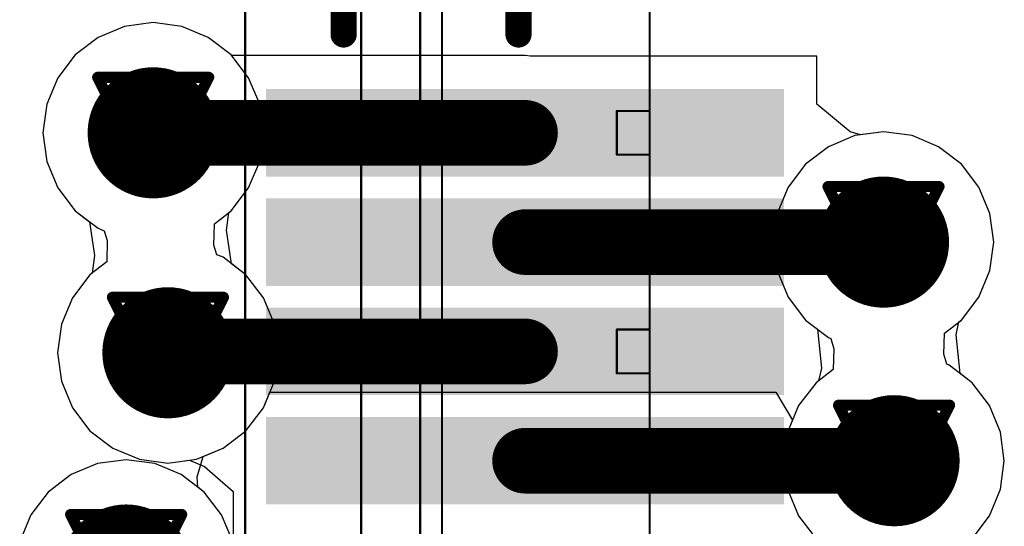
# Model space of a CAD drawing. Header units: millimetres. Extents: x 138 to 555, y 26 to 334.
# Tile 303 of 656: x 219.64 to 224.14, y 240.96 to 243.27. Entities that reach past the tile are written whole.
import ezdxf

# ---------------------------------------------------------------- set-up
doc = ezdxf.new("R2010")
doc.units = ezdxf.units.MM
for name, color, linetype in [('BottomLayer', 5, 'Continuous'), ('DrillDrawing', 1, 'Continuous'), ('Mechanical20', 56, 'Continuous'), ('Mechanical27', 56, 'Continuous'), ('MidLayer1', 16, 'Continuous'), ('MidLayer2', 76, 'Continuous'), ('MidLayer3', 90, 'Continuous'), ('MidLayer4', 156, 'Continuous'), ('MultiLayer', 9, 'Continuous'), ('TopLayer', 1, 'Continuous'), ('TopOverlay', 2, 'Continuous'), ('TopPaste', 8, 'Continuous'), ('TopSolder', 216, 'Continuous'), ('ViaHoleLayer', 16, 'Continuous')]:
    doc.layers.add(name, color=color, linetype=linetype)

# ---------------------------------------------------------------- blocks, each defined once
blk = doc.blocks.new('CON_SAMTEC_QSH_060_01_L_D_A_808')
at = {"layer": 'Mechanical20', "const_width": 0.01}
blk.add_lwpolyline([(20.85, -4.15), (-20.85, -4.15)], dxfattribs=at)
at = {"layer": 'Mechanical27', "const_width": 0.01}
for points in [[(-2, -2.3), (-18, -2.3)], [(-17.15, -2.3), (-17.35, -2.3)], [(-17.35, -2.45), (-17.35, -2.3)], [(-17.15, -2.45), (-17.15, -2.3)], [(-16.65, -2.3), (-16.85, -2.3)], [(-16.85, -2.45), (-16.85, -2.3)], [(-16.65, -2.45), (-16.65, -2.3)], [(-16.15, -2.3), (-16.35, -2.3)], [(-16.35, -2.45), (-16.35, -2.3)], [(-16.15, -2.45), (-16.15, -2.3)], [(-15.65, -2.3), (-15.85, -2.3)], [(-15.85, -2.45), (-15.85, -2.3)], [(-15.65, -2.45), (-15.65, -2.3)], [(-17.15, -2.45), (-17.35, -2.45)], [(-16.65, -2.45), (-16.85, -2.45)], [(-16.15, -2.45), (-16.35, -2.45)], [(-15.65, -2.45), (-15.85, -2.45)], [(20.35, -3.25), (-20.35, -3.25)], [(20.45, -3.35), (-20.45, -3.35)], [(20.635, -3.62), (-20.635, -3.62)]]:
    blk.add_lwpolyline(points, dxfattribs=at)
at = {"layer": 'Mechanical27', "const_width": 0.005}
for points in [[(-17.3525, -2.3, 1), (-17.3475, -2.3, 1)], [(-17.3525, -2.3, 1), (-17.3475, -2.3, 1)], [(-17.1525, -2.3, 1), (-17.1475, -2.3, 1)], [(-17.1525, -2.3, 1), (-17.1475, -2.3, 1)], [(-16.8525, -2.3, 1), (-16.8475, -2.3, 1)], [(-16.8525, -2.3, 1), (-16.8475, -2.3, 1)], [(-16.6525, -2.3, 1), (-16.6475, -2.3, 1)], [(-16.6525, -2.3, 1), (-16.6475, -2.3, 1)], [(-16.3525, -2.3, 1), (-16.3475, -2.3, 1)], [(-16.3525, -2.3, 1), (-16.3475, -2.3, 1)], [(-16.1525, -2.3, 1), (-16.1475, -2.3, 1)], [(-16.1525, -2.3, 1), (-16.1475, -2.3, 1)], [(-15.8525, -2.3, 1), (-15.8475, -2.3, 1)], [(-15.8525, -2.3, 1), (-15.8475, -2.3, 1)], [(-15.6525, -2.3, 1), (-15.6475, -2.3, 1)], [(-15.6525, -2.3, 1), (-15.6475, -2.3, 1)], [(-17.3525, -2.45, 1), (-17.3475, -2.45, 1)], [(-17.3525, -2.45, 1), (-17.3475, -2.45, 1)], [(-17.1525, -2.45, 1), (-17.1475, -2.45, 1)], [(-17.1525, -2.45, 1), (-17.1475, -2.45, 1)], [(-16.8525, -2.45, 1), (-16.8475, -2.45, 1)], [(-16.8525, -2.45, 1), (-16.8475, -2.45, 1)], [(-16.6525, -2.45, 1), (-16.6475, -2.45, 1)], [(-16.6525, -2.45, 1), (-16.6475, -2.45, 1)], [(-16.3525, -2.45, 1), (-16.3475, -2.45, 1)], [(-16.3525, -2.45, 1), (-16.3475, -2.45, 1)], [(-16.1525, -2.45, 1), (-16.1475, -2.45, 1)], [(-16.1525, -2.45, 1), (-16.1475, -2.45, 1)], [(-15.8525, -2.45, 1), (-15.8475, -2.45, 1)], [(-15.8525, -2.45, 1), (-15.8475, -2.45, 1)], [(-15.6525, -2.45, 1), (-15.6475, -2.45, 1)], [(-15.6525, -2.45, 1), (-15.6475, -2.45, 1)]]:
    blk.add_lwpolyline(points, format="xyb", close=True, dxfattribs=at)
at = {"layer": 'TopLayer'}
for points in [[(-17.1, -4.005), (-17.1, -1.735), (-17.4, -4.005), (-17.4, -1.735)], [(-16.6, -4.005), (-16.6, -1.735), (-16.9, -4.005), (-16.9, -1.735)], [(-16.1, -4.005), (-16.1, -1.735), (-16.4, -4.005), (-16.4, -1.735)], [(-15.6, -4.005), (-15.6, -1.735), (-15.9, -4.005), (-15.9, -1.735)]]:
    blk.add_solid(points, dxfattribs=at)
at = {"layer": 'TopOverlay', "const_width": 0.12}
for points in [[(-17.7, -2.9), (-20, -2.9)], [(-17.7, -3.7), (-20.725, -3.7)]]:
    blk.add_lwpolyline(points, dxfattribs=at)
at = {"layer": 'TopOverlay', "const_width": 0.06}
for points in [[(-17.73, -2.9, 1), (-17.67, -2.9, 1)], [(-17.73, -3.7, 1), (-17.67, -3.7, 1)]]:
    blk.add_lwpolyline(points, format="xyb", close=True, dxfattribs=at)
at = {"layer": 'TopPaste'}
for points in [[(-17.1, -4.005), (-17.1, -1.735), (-17.4, -4.005), (-17.4, -1.735)], [(-16.6, -4.005), (-16.6, -1.735), (-16.9, -4.005), (-16.9, -1.735)], [(-16.1, -4.005), (-16.1, -1.735), (-16.4, -4.005), (-16.4, -1.735)], [(-15.6, -4.005), (-15.6, -1.735), (-15.9, -4.005), (-15.9, -1.735)]]:
    blk.add_solid(points, dxfattribs=at)
at = {"layer": 'TopSolder'}
for points in [[(-17.05, -4.055), (-17.05, -1.685), (-17.45, -4.055), (-17.45, -1.685)], [(-16.55, -4.055), (-16.55, -1.685), (-16.95, -4.055), (-16.95, -1.685)], [(-16.05, -4.055), (-16.05, -1.685), (-16.45, -4.055), (-16.45, -1.685)], [(-15.55, -4.055), (-15.55, -1.685), (-15.95, -4.055), (-15.95, -1.685)]]:
    blk.add_solid(points, dxfattribs=at)

msp = doc.modelspace()

# ---------------------------------------------------------------- linework, layer by layer
at = {"layer": 'BottomLayer'}
for p, q in [((220.1189, 243.2445), (219.9972, 243.1942)), ((220.2494, 243.2617), (220.1189, 243.2445)), ((220.3799, 243.2445), (220.2494, 243.2617)), ((220.5016, 243.1942), (220.3799, 243.2445)), ((219.9972, 243.1942), (219.8928, 243.114)), ((220.606, 243.114), (220.5016, 243.1942)), ((219.8928, 243.114), (219.8126, 243.0096)), ((220.6861, 243.0096), (220.606, 243.114)), ((219.8126, 243.0096), (219.7623, 242.8879)), ((220.7365, 242.8879), (220.6861, 243.0096)), ((219.7623, 242.8879), (219.7451, 242.7574)), ((220.7537, 242.7574), (220.7365, 242.8879)), ((219.7451, 242.7574), (219.7623, 242.6269)), ((220.7365, 242.6269), (220.7537, 242.7574)), ((223.4596, 242.7445), (223.338, 242.6941)), ((223.5902, 242.7617), (223.4596, 242.7445)), ((223.7207, 242.7445), (223.5902, 242.7617)), ((223.8423, 242.6941), (223.7207, 242.7445)), ((223.338, 242.6941), (223.2336, 242.614)), ((223.9468, 242.614), (223.8423, 242.6941)), ((219.7623, 242.6269), (219.8126, 242.5053)), ((220.6861, 242.5053), (220.7365, 242.6269)), ((223.2336, 242.614), (223.1534, 242.5095)), ((224.0269, 242.5095), (223.9468, 242.614)), ((219.8126, 242.5053), (219.8928, 242.4008)), ((220.606, 242.4008), (220.6861, 242.5053)), ((223.1534, 242.5095), (223.103, 242.3879)), ((224.0773, 242.3879), (224.0269, 242.5095)), ((219.8928, 242.4008), (219.9581, 242.3507)), ((220.5853, 242.3117), (220.596, 242.3932)), ((220.596, 242.3932), (220.606, 242.4008)), ((223.103, 242.3879), (223.0858, 242.2574)), ((224.0945, 242.2574), (224.0773, 242.3879)), ((219.9581, 242.3507), (219.9809, 242.1969)), ((220.608, 242.1579), (220.5853, 242.3117)), ((223.0858, 242.2574), (223.103, 242.1269)), ((224.0773, 242.1269), (224.0945, 242.2574)), ((219.9809, 242.1969), (219.9701, 242.1154)), ((220.6733, 242.1078), (220.608, 242.1579)), ((219.9601, 242.1078), (219.88, 242.0033)), ((219.9701, 242.1154), (219.9601, 242.1078)), ((220.7535, 242.0033), (220.6733, 242.1078)), ((223.103, 242.1269), (223.1534, 242.0052)), ((224.0269, 242.0052), (224.0773, 242.1269)), ((219.88, 242.0033), (219.8296, 241.8817)), ((220.8039, 241.8817), (220.7535, 242.0033)), ((223.1534, 242.0052), (223.2336, 241.9008)), ((223.9468, 241.9008), (224.0269, 242.0052)), ((219.8296, 241.8817), (219.8124, 241.7512)), ((220.821, 241.7512), (220.8039, 241.8817)), ((223.2336, 241.9008), (223.2879, 241.8591)), ((223.9221, 241.8333), (223.9354, 241.8921)), ((223.9354, 241.8921), (223.9468, 241.9008)), ((223.2879, 241.8591), (223.3065, 241.6815)), ((223.9407, 241.6557), (223.9221, 241.8333)), ((219.8124, 241.7512), (219.8296, 241.6206)), ((220.8039, 241.6206), (220.821, 241.7512)), ((223.3065, 241.6815), (223.2932, 241.6227)), ((223.9951, 241.614), (223.9407, 241.6557)), ((219.8296, 241.6206), (219.88, 241.499)), ((220.7535, 241.499), (220.8039, 241.6206)), ((223.2819, 241.614), (223.2017, 241.5095)), ((223.2932, 241.6227), (223.2819, 241.614)), ((224.0752, 241.5095), (223.9951, 241.614)), ((223.2017, 241.5095), (223.1513, 241.3879)), ((224.1256, 241.3879), (224.0752, 241.5095)), ((219.88, 241.499), (219.9601, 241.3946)), ((220.6733, 241.3946), (220.7535, 241.499)), ((219.9601, 241.3946), (220.0646, 241.3144)), ((220.5689, 241.3144), (220.6733, 241.3946)), ((223.1513, 241.3879), (223.1342, 241.2574)), ((224.1428, 241.2574), (224.1256, 241.3879)), ((220.0646, 241.3144), (220.1862, 241.264)), ((220.4473, 241.264), (220.5689, 241.3144)), ((220.1862, 241.264), (220.3167, 241.2469)), ((220.3167, 241.2469), (220.4473, 241.264)), ((223.1342, 241.2574), (223.1513, 241.1269)), ((224.1256, 241.1269), (224.1428, 241.2574)), ((223.1513, 241.1269), (223.2017, 241.0052)), ((224.0752, 241.0052), (224.1256, 241.1269)), ((223.2017, 241.0052), (223.2819, 240.9008)), ((223.9951, 240.9008), (224.0752, 241.0052))]:
    msp.add_line(p, q, dxfattribs=at)
at = {"layer": 'BottomLayer', "const_width": 0.3}
for points in [[(220.0994, 242.7574, 1), (220.3994, 242.7574, 1)], [(223.4402, 242.2574, 1), (223.7402, 242.2574, 1)], [(220.1667, 241.7512, 1), (220.4667, 241.7512, 1)], [(223.4885, 241.2574, 1), (223.7885, 241.2574, 1)], [(219.9758, 240.7574, 1), (220.2758, 240.7574, 1)]]:
    msp.add_lwpolyline(points, format="xyb", close=True, dxfattribs=at)
at = {"layer": 'DrillDrawing', "const_width": 0.0508}
for points in [[(219.9954, 243.0114), (220.5034, 243.0114)], [(219.9954, 243.0114), (220.2494, 242.5034)], [(220.2494, 242.5034), (220.5034, 243.0114)], [(220.097, 242.9098), (220.4018, 242.9098)], [(220.097, 242.9098), (220.2494, 242.605)], [(220.2494, 242.605), (220.4018, 242.9098)], [(223.3362, 242.5114), (223.8442, 242.5114)], [(223.3362, 242.5114), (223.5902, 242.0034)], [(223.5902, 242.0034), (223.8442, 242.5114)], [(223.4378, 242.4098), (223.7426, 242.4098)], [(223.4378, 242.4098), (223.5902, 242.105)], [(223.5902, 242.105), (223.7426, 242.4098)], [(220.0627, 242.0052), (220.5707, 242.0052)], [(220.0627, 242.0052), (220.3167, 241.4972)], [(220.3167, 241.4972), (220.5707, 242.0052)], [(220.1643, 241.9036), (220.4691, 241.9036)], [(220.1643, 241.9036), (220.3167, 241.5988)], [(220.3167, 241.5988), (220.4691, 241.9036)], [(223.3845, 241.5114), (223.8925, 241.5114)], [(223.3845, 241.5114), (223.6385, 241.0034)], [(223.6385, 241.0034), (223.8925, 241.5114)], [(223.4861, 241.4098), (223.7909, 241.4098)], [(223.4861, 241.4098), (223.6385, 241.105)], [(223.6385, 241.105), (223.7909, 241.4098)], [(219.8718, 241.0114), (220.3798, 241.0114)], [(219.8718, 241.0114), (220.1258, 240.5034)], [(220.1258, 240.5034), (220.3798, 241.0114)]]:
    msp.add_lwpolyline(points, dxfattribs=at)
at = {"layer": 'DrillDrawing', "const_width": 0.0254}
for points in [[(219.9827, 243.0114, 1), (220.0081, 243.0114, 1)], [(219.9827, 243.0114, 1), (220.0081, 243.0114, 1)], [(220.4907, 243.0114, 1), (220.5161, 243.0114, 1)], [(220.4907, 243.0114, 1), (220.5161, 243.0114, 1)], [(220.0843, 242.9098, 1), (220.1097, 242.9098, 1)], [(220.0843, 242.9098, 1), (220.1097, 242.9098, 1)], [(220.3891, 242.9098, 1), (220.4145, 242.9098, 1)], [(220.3891, 242.9098, 1), (220.4145, 242.9098, 1)], [(220.2367, 242.605, 1), (220.2621, 242.605, 1)], [(220.2367, 242.605, 1), (220.2621, 242.605, 1)], [(220.2367, 242.5034, 1), (220.2621, 242.5034, 1)], [(220.2367, 242.5034, 1), (220.2621, 242.5034, 1)], [(223.3235, 242.5114, 1), (223.3489, 242.5114, 1)], [(223.3235, 242.5114, 1), (223.3489, 242.5114, 1)], [(223.8315, 242.5114, 1), (223.8569, 242.5114, 1)], [(223.8315, 242.5114, 1), (223.8569, 242.5114, 1)], [(223.4251, 242.4098, 1), (223.4505, 242.4098, 1)], [(223.4251, 242.4098, 1), (223.4505, 242.4098, 1)], [(223.7299, 242.4098, 1), (223.7553, 242.4098, 1)], [(223.7299, 242.4098, 1), (223.7553, 242.4098, 1)], [(223.5775, 242.105, 1), (223.6029, 242.105, 1)], [(223.5775, 242.105, 1), (223.6029, 242.105, 1)], [(220.05, 242.0052, 1), (220.0754, 242.0052, 1)], [(220.05, 242.0052, 1), (220.0754, 242.0052, 1)], [(220.558, 242.0052, 1), (220.5834, 242.0052, 1)], [(220.558, 242.0052, 1), (220.5834, 242.0052, 1)], [(223.5775, 242.0034, 1), (223.6029, 242.0034, 1)], [(223.5775, 242.0034, 1), (223.6029, 242.0034, 1)], [(220.1516, 241.9036, 1), (220.177, 241.9036, 1)], [(220.1516, 241.9036, 1), (220.177, 241.9036, 1)], [(220.4564, 241.9036, 1), (220.4818, 241.9036, 1)], [(220.4564, 241.9036, 1), (220.4818, 241.9036, 1)], [(220.304, 241.5988, 1), (220.3294, 241.5988, 1)], [(220.304, 241.5988, 1), (220.3294, 241.5988, 1)], [(220.304, 241.4972, 1), (220.3294, 241.4972, 1)], [(220.304, 241.4972, 1), (220.3294, 241.4972, 1)], [(223.3718, 241.5114, 1), (223.3972, 241.5114, 1)], [(223.3718, 241.5114, 1), (223.3972, 241.5114, 1)], [(223.8798, 241.5114, 1), (223.9052, 241.5114, 1)], [(223.8798, 241.5114, 1), (223.9052, 241.5114, 1)], [(223.4734, 241.4098, 1), (223.4988, 241.4098, 1)], [(223.4734, 241.4098, 1), (223.4988, 241.4098, 1)], [(223.7782, 241.4098, 1), (223.8036, 241.4098, 1)], [(223.7782, 241.4098, 1), (223.8036, 241.4098, 1)], [(223.6258, 241.105, 1), (223.6512, 241.105, 1)], [(223.6258, 241.105, 1), (223.6512, 241.105, 1)], [(219.8591, 241.0114, 1), (219.8845, 241.0114, 1)], [(219.8591, 241.0114, 1), (219.8845, 241.0114, 1)], [(220.3671, 241.0114, 1), (220.3925, 241.0114, 1)], [(220.3671, 241.0114, 1), (220.3925, 241.0114, 1)], [(223.6258, 241.0034, 1), (223.6512, 241.0034, 1)], [(223.6258, 241.0034, 1), (223.6512, 241.0034, 1)]]:
    msp.add_lwpolyline(points, format="xyb", close=True, dxfattribs=at)
at = {"layer": 'MidLayer1'}
for p, q in [((220.7535, 241.499), (220.7832, 241.5708)), ((220.7832, 241.5708), (223.097, 241.5707)), ((223.097, 241.5707), (223.1745, 241.4437)), ((220.6733, 241.3946), (220.7535, 241.499)), ((223.1745, 241.4437), (223.1513, 241.3879)), ((220.5689, 241.3144), (220.6733, 241.3946)), ((223.1513, 241.3879), (223.1342, 241.2574)), ((220.4786, 241.277), (220.5689, 241.3144)), ((220.4508, 241.1836), (220.4786, 241.277)), ((223.1342, 241.2574), (223.1513, 241.1269)), ((220.4529, 241.1367), (220.4508, 241.1836)), ((220.4825, 241.114), (220.4529, 241.1367)), ((220.5626, 241.0095), (220.4825, 241.114)), ((223.1513, 241.1269), (223.2017, 241.0052)), ((220.613, 240.8879), (220.5626, 241.0095)), ((223.2017, 241.0052), (223.2819, 240.9008))]:
    msp.add_line(p, q, dxfattribs=at)
at = {"layer": 'MidLayer1', "const_width": 0.3}
for points in [[(220.0994, 242.7574, 1), (220.3994, 242.7574, 1)], [(223.4402, 242.2574, 1), (223.7402, 242.2574, 1)], [(220.1667, 241.7512, 1), (220.4667, 241.7512, 1)], [(223.4885, 241.2574, 1), (223.7885, 241.2574, 1)], [(219.9758, 240.7574, 1), (220.2758, 240.7574, 1)]]:
    msp.add_lwpolyline(points, format="xyb", close=True, dxfattribs=at)
at = {"layer": 'MidLayer2'}
for p, q in [((220.1189, 243.2445), (219.9972, 243.1942)), ((220.2494, 243.2617), (220.1189, 243.2445)), ((220.3799, 243.2445), (220.2494, 243.2617)), ((220.5016, 243.1942), (220.3799, 243.2445)), ((219.9972, 243.1942), (219.8928, 243.114)), ((220.606, 243.114), (220.5016, 243.1942)), ((219.8928, 243.114), (219.8126, 243.0096)), ((220.6861, 243.0096), (220.606, 243.114)), ((219.8126, 243.0096), (219.7623, 242.8879)), ((220.7365, 242.8879), (220.6861, 243.0096)), ((219.7623, 242.8879), (219.7451, 242.7574)), ((220.7537, 242.7574), (220.7365, 242.8879)), ((219.7451, 242.7574), (219.7623, 242.6269)), ((220.7365, 242.6269), (220.7537, 242.7574)), ((223.4596, 242.7445), (223.338, 242.6941)), ((223.5902, 242.7617), (223.4596, 242.7445)), ((223.7207, 242.7445), (223.5902, 242.7617)), ((223.8423, 242.6941), (223.7207, 242.7445)), ((223.338, 242.6941), (223.2336, 242.614)), ((223.9468, 242.614), (223.8423, 242.6941)), ((219.7623, 242.6269), (219.8126, 242.5053)), ((220.6861, 242.5053), (220.7365, 242.6269)), ((223.2336, 242.614), (223.1534, 242.5095)), ((224.0269, 242.5095), (223.9468, 242.614)), ((219.8126, 242.5053), (219.8928, 242.4008)), ((220.606, 242.4008), (220.6861, 242.5053)), ((223.1534, 242.5095), (223.103, 242.3879)), ((224.0773, 242.3879), (224.0269, 242.5095)), ((219.8928, 242.4008), (219.9581, 242.3507)), ((220.5853, 242.3117), (220.596, 242.3932)), ((220.596, 242.3932), (220.606, 242.4008)), ((223.103, 242.3879), (223.0858, 242.2574)), ((224.0945, 242.2574), (224.0773, 242.3879)), ((219.9581, 242.3507), (219.9809, 242.1969)), ((220.608, 242.1579), (220.5853, 242.3117)), ((223.0858, 242.2574), (223.103, 242.1269)), ((224.0773, 242.1269), (224.0945, 242.2574)), ((219.9809, 242.1969), (219.9701, 242.1154)), ((220.6733, 242.1078), (220.608, 242.1579)), ((219.9601, 242.1078), (219.88, 242.0033)), ((219.9701, 242.1154), (219.9601, 242.1078)), ((220.7535, 242.0033), (220.6733, 242.1078)), ((223.103, 242.1269), (223.1534, 242.0052)), ((224.0269, 242.0052), (224.0773, 242.1269)), ((219.88, 242.0033), (219.8296, 241.8817)), ((220.8039, 241.8817), (220.7535, 242.0033)), ((223.1534, 242.0052), (223.2336, 241.9008)), ((223.9468, 241.9008), (224.0269, 242.0052)), ((219.8296, 241.8817), (219.8124, 241.7512)), ((220.821, 241.7512), (220.8039, 241.8817)), ((223.2336, 241.9008), (223.2879, 241.8591)), ((223.9221, 241.8333), (223.9354, 241.8921)), ((223.9354, 241.8921), (223.9468, 241.9008)), ((223.2879, 241.8591), (223.3065, 241.6815)), ((223.9407, 241.6557), (223.9221, 241.8333)), ((219.8124, 241.7512), (219.8296, 241.6206)), ((220.8039, 241.6206), (220.821, 241.7512)), ((223.3065, 241.6815), (223.2932, 241.6227)), ((223.9951, 241.614), (223.9407, 241.6557)), ((219.8296, 241.6206), (219.88, 241.499)), ((220.7535, 241.499), (220.8039, 241.6206)), ((223.2819, 241.614), (223.2017, 241.5095)), ((223.2932, 241.6227), (223.2819, 241.614)), ((224.0752, 241.5095), (223.9951, 241.614)), ((223.2017, 241.5095), (223.1513, 241.3879)), ((224.1256, 241.3879), (224.0752, 241.5095)), ((219.88, 241.499), (219.9601, 241.3946)), ((220.6733, 241.3946), (220.7535, 241.499)), ((219.9601, 241.3946), (220.0646, 241.3144)), ((220.5689, 241.3144), (220.6733, 241.3946)), ((223.1513, 241.3879), (223.1342, 241.2574)), ((224.1428, 241.2574), (224.1256, 241.3879)), ((220.0646, 241.3144), (220.1862, 241.264)), ((220.4473, 241.264), (220.5689, 241.3144)), ((220.1862, 241.264), (220.3167, 241.2469)), ((220.3167, 241.2469), (220.4473, 241.264)), ((223.1342, 241.2574), (223.1513, 241.1269)), ((224.1256, 241.1269), (224.1428, 241.2574)), ((223.1513, 241.1269), (223.2017, 241.0052)), ((224.0752, 241.0052), (224.1256, 241.1269)), ((223.2017, 241.0052), (223.2819, 240.9008)), ((223.9951, 240.9008), (224.0752, 241.0052))]:
    msp.add_line(p, q, dxfattribs=at)
at = {"layer": 'MidLayer2', "const_width": 0.3}
for points in [[(220.0994, 242.7574, 1), (220.3994, 242.7574, 1)], [(223.4402, 242.2574, 1), (223.7402, 242.2574, 1)], [(220.1667, 241.7512, 1), (220.4667, 241.7512, 1)], [(223.4885, 241.2574, 1), (223.7885, 241.2574, 1)], [(219.9758, 240.7574, 1), (220.2758, 240.7574, 1)]]:
    msp.add_lwpolyline(points, format="xyb", close=True, dxfattribs=at)
at = {"layer": 'MidLayer3'}
for p, q in [((220.1189, 243.2445), (219.9972, 243.1942)), ((220.2494, 243.2617), (220.1189, 243.2445)), ((220.3799, 243.2445), (220.2494, 243.2617)), ((220.5016, 243.1942), (220.3799, 243.2445)), ((219.9972, 243.1942), (219.8928, 243.114)), ((220.606, 243.114), (220.5016, 243.1942)), ((219.8928, 243.114), (219.8126, 243.0096)), ((220.6861, 243.0096), (220.606, 243.114)), ((219.8126, 243.0096), (219.7623, 242.8879)), ((220.7365, 242.8879), (220.6861, 243.0096)), ((219.7623, 242.8879), (219.7451, 242.7574)), ((220.7537, 242.7574), (220.7365, 242.8879)), ((219.7451, 242.7574), (219.7623, 242.6269)), ((220.7365, 242.6269), (220.7537, 242.7574)), ((223.4596, 242.7445), (223.338, 242.6941)), ((223.5902, 242.7617), (223.4596, 242.7445)), ((223.7207, 242.7445), (223.5902, 242.7617)), ((223.8423, 242.6941), (223.7207, 242.7445)), ((223.338, 242.6941), (223.2336, 242.614)), ((223.9468, 242.614), (223.8423, 242.6941)), ((219.7623, 242.6269), (219.8126, 242.5053)), ((220.6861, 242.5053), (220.7365, 242.6269)), ((223.2336, 242.614), (223.1534, 242.5095)), ((224.0269, 242.5095), (223.9468, 242.614)), ((219.8126, 242.5053), (219.8928, 242.4008)), ((220.606, 242.4008), (220.6861, 242.5053)), ((223.1534, 242.5095), (223.103, 242.3879)), ((224.0773, 242.3879), (224.0269, 242.5095)), ((219.8928, 242.4008), (219.9972, 242.3207)), ((220.5291, 242.3418), (220.606, 242.4008)), ((223.103, 242.3879), (223.0858, 242.2574)), ((224.0945, 242.2574), (224.0773, 242.3879)), ((219.9972, 242.3207), (220.0252, 242.3091)), ((220.5268, 242.243), (220.5291, 242.3418)), ((220.0252, 242.3091), (220.0393, 242.2656)), ((220.0393, 242.2656), (220.037, 242.1667)), ((220.5409, 242.1995), (220.5268, 242.243)), ((223.0858, 242.2574), (223.103, 242.1269)), ((224.0773, 242.1269), (224.0945, 242.2574)), ((220.5689, 242.1879), (220.5409, 242.1995)), ((220.6733, 242.1078), (220.5689, 242.1879)), ((220.037, 242.1667), (219.9601, 242.1078)), ((219.9601, 242.1078), (219.88, 242.0033)), ((220.7535, 242.0033), (220.6733, 242.1078)), ((223.103, 242.1269), (223.1534, 242.0052)), ((224.0269, 242.0052), (224.0773, 242.1269)), ((219.88, 242.0033), (219.8296, 241.8817)), ((220.8039, 241.8817), (220.7535, 242.0033)), ((223.1534, 242.0052), (223.2336, 241.9008)), ((223.9468, 241.9008), (224.0269, 242.0052)), ((219.8296, 241.8817), (219.8124, 241.7512)), ((220.821, 241.7512), (220.8039, 241.8817)), ((223.2336, 241.9008), (223.338, 241.8206)), ((223.8685, 241.8408), (223.9468, 241.9008)), ((223.8655, 241.7449), (223.8685, 241.8408)), ((223.338, 241.8206), (223.3489, 241.8161)), ((223.3489, 241.8161), (223.3631, 241.7699)), ((219.8124, 241.7512), (219.8296, 241.6206)), ((220.8039, 241.6206), (220.821, 241.7512)), ((223.3631, 241.7699), (223.3601, 241.674)), ((223.8797, 241.6987), (223.8655, 241.7449)), ((223.8906, 241.6941), (223.8797, 241.6987)), ((223.9951, 241.614), (223.8906, 241.6941)), ((223.3601, 241.674), (223.2819, 241.614)), ((219.8296, 241.6206), (219.88, 241.499)), ((220.7535, 241.499), (220.8039, 241.6206)), ((223.2819, 241.614), (223.2017, 241.5095)), ((224.0752, 241.5095), (223.9951, 241.614)), ((223.2017, 241.5095), (223.1513, 241.3879)), ((224.1256, 241.3879), (224.0752, 241.5095)), ((219.88, 241.499), (219.9601, 241.3946)), ((220.6733, 241.3946), (220.7535, 241.499)), ((219.9601, 241.3946), (220.0646, 241.3144)), ((220.5689, 241.3144), (220.6733, 241.3946)), ((223.1513, 241.3879), (223.1342, 241.2574)), ((224.1428, 241.2574), (224.1256, 241.3879)), ((220.0646, 241.3144), (220.1862, 241.264)), ((220.4473, 241.264), (220.5689, 241.3144)), ((220.1862, 241.264), (220.3167, 241.2469)), ((220.3167, 241.2469), (220.4473, 241.264)), ((223.1342, 241.2574), (223.1513, 241.1269)), ((224.1256, 241.1269), (224.1428, 241.2574)), ((223.1513, 241.1269), (223.2017, 241.0052)), ((224.0752, 241.0052), (224.1256, 241.1269)), ((223.2017, 241.0052), (223.2819, 240.9008)), ((223.9951, 240.9008), (224.0752, 241.0052))]:
    msp.add_line(p, q, dxfattribs=at)
at = {"layer": 'MidLayer3', "const_width": 0.3}
for points in [[(220.0994, 242.7574, 1), (220.3994, 242.7574, 1)], [(223.4402, 242.2574, 1), (223.7402, 242.2574, 1)], [(220.1667, 241.7512, 1), (220.4667, 241.7512, 1)], [(223.4885, 241.2574, 1), (223.7885, 241.2574, 1)], [(219.9758, 240.7574, 1), (220.2758, 240.7574, 1)]]:
    msp.add_lwpolyline(points, format="xyb", close=True, dxfattribs=at)
at = {"layer": 'MidLayer4'}
for p, q in [((219.9953, 241.2445), (219.8737, 241.1941)), ((220.1258, 241.2617), (219.9953, 241.2445)), ((220.2564, 241.2445), (220.1258, 241.2617)), ((220.378, 241.1941), (220.2564, 241.2445)), ((219.8737, 241.1941), (219.7692, 241.114)), ((220.4825, 241.114), (220.378, 241.1941)), ((219.7692, 241.114), (219.6891, 241.0095)), ((220.5626, 241.0095), (220.4825, 241.114)), ((219.6891, 241.0095), (219.6387, 240.8879)), ((220.613, 240.8879), (220.5626, 241.0095))]:
    msp.add_line(p, q, dxfattribs=at)
at = {"layer": 'MidLayer4', "const_width": 0.3}
for points in [[(220.0994, 242.7574, 1), (220.3994, 242.7574, 1)], [(223.4402, 242.2574, 1), (223.7402, 242.2574, 1)], [(220.1667, 241.7512, 1), (220.4667, 241.7512, 1)], [(223.4885, 241.2574, 1), (223.7885, 241.2574, 1)], [(219.9758, 240.7574, 1), (220.2758, 240.7574, 1)]]:
    msp.add_lwpolyline(points, format="xyb", close=True, dxfattribs=at)
at = {"layer": 'MultiLayer', "const_width": 0.3}
for points in [[(220.0994, 242.7574, 1), (220.3994, 242.7574, 1)], [(223.4402, 242.2574, 1), (223.7402, 242.2574, 1)], [(220.1667, 241.7512, 1), (220.4667, 241.7512, 1)], [(223.4885, 241.2574, 1), (223.7885, 241.2574, 1)], [(219.9758, 240.7574, 1), (220.2758, 240.7574, 1)]]:
    msp.add_lwpolyline(points, format="xyb", close=True, dxfattribs=at)
at = {"layer": 'TopLayer'}
for p, q in [((220.1189, 243.2445), (219.9972, 243.1942)), ((220.2494, 243.2617), (220.1189, 243.2445)), ((220.3799, 243.2445), (220.2494, 243.2617)), ((220.5016, 243.1942), (220.3799, 243.2445)), ((219.9972, 243.1942), (219.8928, 243.114)), ((220.606, 243.114), (220.5016, 243.1942)), ((219.8928, 243.114), (219.8126, 243.0096)), ((220.6087, 243.1104), (220.606, 243.114)), ((221.9505, 243.1104), (220.6087, 243.1104)), ((221.9736, 243.1074), (221.9505, 243.1104)), ((223.2855, 243.1074), (221.9736, 243.1074)), ((223.2855, 242.8888), (223.2855, 243.1074)), ((219.8126, 243.0096), (219.7623, 242.8879)), ((219.7623, 242.8879), (219.7451, 242.7574)), ((223.4383, 242.7622), (223.2855, 242.8888)), ((219.7451, 242.7574), (219.7623, 242.6269)), ((223.4855, 242.7479), (223.4383, 242.7622)), ((223.5902, 242.7617), (223.4855, 242.7479)), ((223.7207, 242.7445), (223.5902, 242.7617)), ((223.8423, 242.6941), (223.7207, 242.7445)), ((223.9468, 242.614), (223.8423, 242.6941)), ((219.7623, 242.6269), (219.8126, 242.5053)), ((224.0269, 242.5095), (223.9468, 242.614)), ((219.8126, 242.5053), (219.8928, 242.4008)), ((224.0773, 242.3879), (224.0269, 242.5095)), ((219.8928, 242.4008), (219.9581, 242.3507)), ((224.0945, 242.2574), (224.0773, 242.3879)), ((219.9581, 242.3507), (219.9809, 242.1969)), ((224.0773, 242.1269), (224.0945, 242.2574)), ((219.9809, 242.1969), (219.9701, 242.1154)), ((219.9601, 242.1078), (219.88, 242.0033)), ((219.9701, 242.1154), (219.9601, 242.1078)), ((224.0269, 242.0052), (224.0773, 242.1269)), ((219.88, 242.0033), (219.8296, 241.8817)), ((223.9468, 241.9008), (224.0269, 242.0052)), ((219.8296, 241.8817), (219.8124, 241.7512)), ((223.9221, 241.8333), (223.9354, 241.8921)), ((223.9354, 241.8921), (223.9468, 241.9008)), ((223.9407, 241.6557), (223.9221, 241.8333)), ((219.8124, 241.7512), (219.8296, 241.6206)), ((223.9951, 241.614), (223.9407, 241.6557)), ((219.8296, 241.6206), (219.88, 241.499)), ((224.0752, 241.5095), (223.9951, 241.614)), ((224.1256, 241.3879), (224.0752, 241.5095)), ((219.88, 241.499), (219.9601, 241.3946)), ((219.9601, 241.3946), (220.0646, 241.3144)), ((224.1428, 241.2574), (224.1256, 241.3879)), ((220.0646, 241.3144), (220.1862, 241.264)), ((220.1862, 241.264), (220.3167, 241.2469)), ((220.3167, 241.2469), (220.4155, 241.2598)), ((220.4155, 241.2598), (220.4845, 241.2316)), ((224.1256, 241.1269), (224.1428, 241.2574)), ((220.4845, 241.2316), (220.6155, 241.1172)), ((220.6155, 241.1172), (220.6155, 240.9074)), ((224.0752, 241.0052), (224.1256, 241.1269)), ((223.9951, 240.9008), (224.0752, 241.0052))]:
    msp.add_line(p, q, dxfattribs=at)
for points, const_width in [([(220.0994, 242.7574, 1), (220.3994, 242.7574, 1)], 0.3), ([(220.1744, 242.7574, 1), (220.3244, 242.7574, 1)], 0.15), ([(221.8755, 242.7574, 1), (222.0255, 242.7574, 1)], 0.15), ([(223.4402, 242.2574, 1), (223.7402, 242.2574, 1)], 0.3), ([(221.8755, 242.2574, 1), (222.0255, 242.2574, 1)], 0.15), ([(223.5152, 242.2574, 1), (223.6652, 242.2574, 1)], 0.15), ([(220.1667, 241.7512, 1), (220.4667, 241.7512, 1)], 0.3), ([(220.2417, 241.7512, 1), (220.3917, 241.7512, 1)], 0.15), ([(220.2479, 241.7574, 1), (220.3979, 241.7574, 1)], 0.15), ([(220.2479, 241.7574, 1), (220.3979, 241.7574, 1)], 0.15), ([(221.8755, 241.7574, 1), (222.0255, 241.7574, 1)], 0.15), ([(223.4885, 241.2574, 1), (223.7885, 241.2574, 1)], 0.3), ([(221.8755, 241.2574, 1), (222.0255, 241.2574, 1)], 0.15), ([(223.5635, 241.2574, 1), (223.7135, 241.2574, 1)], 0.15), ([(219.9758, 240.7574, 1), (220.2758, 240.7574, 1)], 0.3)]:
    msp.add_lwpolyline(points, format="xyb", close=True, dxfattribs=dict(at, const_width=const_width))
at = {"layer": 'TopLayer', "const_width": 0.3}
for points in [[(220.2494, 242.7574), (221.9505, 242.7574)], [(221.9505, 242.2574), (223.5902, 242.2574)], [(220.3167, 241.7512), (220.3229, 241.7574)], [(220.3229, 241.7574), (221.9505, 241.7574)], [(221.9505, 241.2574), (223.6385, 241.2574)]]:
    msp.add_lwpolyline(points, dxfattribs=at)
at = {"layer": 'ViaHoleLayer', "const_width": 0.15}
for points in [[(220.1744, 242.7574, 1), (220.3244, 242.7574, 1)], [(223.5152, 242.2574, 1), (223.6652, 242.2574, 1)], [(220.2417, 241.7512, 1), (220.3917, 241.7512, 1)], [(223.5635, 241.2574, 1), (223.7135, 241.2574, 1)]]:
    msp.add_lwpolyline(points, format="xyb", close=True, dxfattribs=at)

# ---------------------------------------------------------------- block references
at = {"rotation": 270}
msp.add_blockref('CON_SAMTEC_QSH_060_01_L_D_A_808', (224.8205, 225.5074), dxfattribs=at)

doc.saveas('drawing.dxf')
